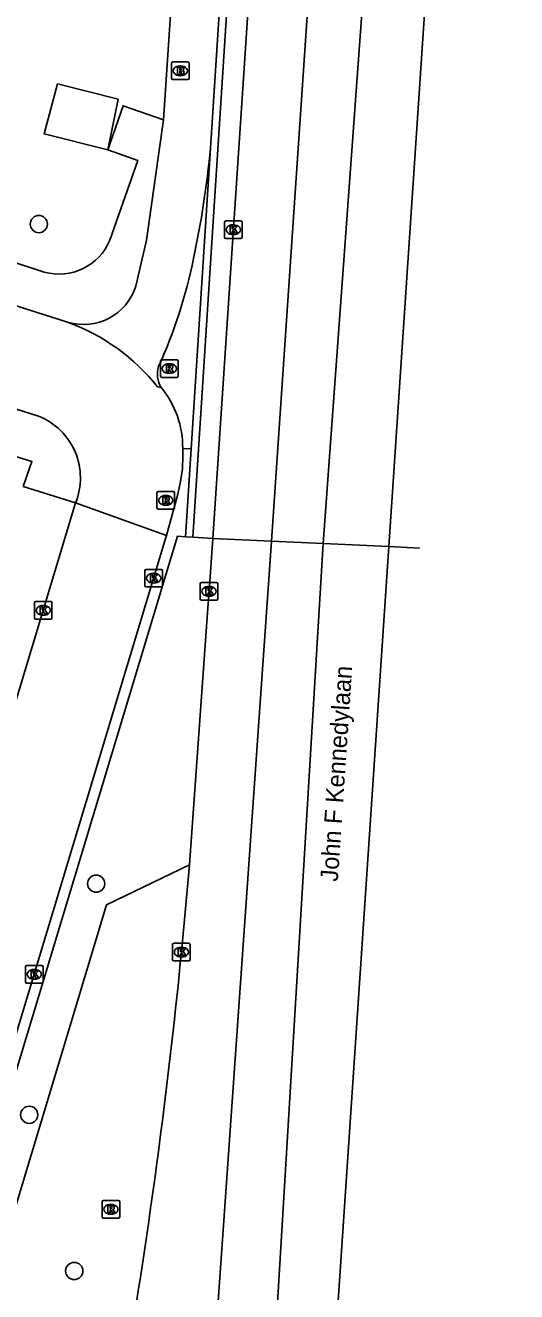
# Model space of a CAD drawing. Extents: x 161084 to 161928, y 385355 to 386522.
# Drawn here: x 161843.6 to 161871.5, y 385605.1 to 385677 of the extents above; entities that cross this region are included whole.
import ezdxf

# ---------------------------------------------------------------- set-up
doc = ezdxf.new("R2010")
doc.units = 0
for name, color, linetype in [('IMGEO_Berm_groen', 7, 'Continuous'), ('IMGEO_Boom', 7, 'Continuous'), ('IMGEO_Brandkraan', 7, 'Continuous'), ('IMGEO_Fietspad_open', 7, 'Continuous'), ('IMGEO_Haag', 7, 'Continuous'), ('IMGEO_Kolk', 7, 'Continuous'), ('IMGEO_Lage_trafo', 7, 'Continuous'), ('IMGEO_Muur', 7, 'Continuous'), ('IMGEO_Openbare_ruimte_label', 7, 'Continuous'), ('IMGEO_Rijbaan_lokaal_open', 7, 'Continuous'), ('IMGEO_Rijbaan_regionaal_gesloten', 7, 'Continuous'), ('IMGEO_Rioolput', 7, 'Continuous'), ('IMGEO_Verkeerseiland_open', 7, 'Continuous'), ('IMGEO_Voetpad_open', 7, 'Continuous')]:
    doc.layers.add(name, color=color, linetype=linetype)

msp = doc.modelspace()

# ---------------------------------------------------------------- linework, layer by layer
at = {"layer": 'IMGEO_Berm_groen'}
msp.add_lwpolyline([(161852.899, 385629.296), (161851.849, 385628.792), (161848.199, 385627.039), (161813.227, 385511.04), (161812.346, 385507.5)], dxfattribs=at)
at = {"layer": 'IMGEO_Boom'}
for centre in [(161844.348, 385665.688), (161847.605, 385628.233), (161843.801, 385615.111), (161846.359, 385606.242)]:
    msp.add_circle(centre, 0.489, dxfattribs=at)
at = {"layer": 'IMGEO_Brandkraan'}
for p, q in [((161851.882, 385673.967), (161851.882, 385674.819)), ((161851.957, 385674.893), (161852.809, 385674.893)), ((161852.37, 385674.673), (161852.395, 385674.673)), ((161852.883, 385674.819), (161852.883, 385673.967)), ((161852.809, 385673.893), (161851.957, 385673.893)), ((161852.393, 385674.113), (161852.368, 385674.113))]:
    msp.add_line(p, q, dxfattribs=at)
for points in [[(161851.882, 385673.967), (161851.882, 385674.819)], [(161851.957, 385674.893), (161852.809, 385674.893)], [(161852.23, 385674.593), (161852.23, 385674.193), (161852.443, 385674.193)], [(161852.461, 385674.593), (161852.23, 385674.593)], [(161852.883, 385674.819), (161852.883, 385673.967)], [(161852.809, 385673.893), (161851.957, 385673.893)], [(161852.409, 385674.512), (161852.355, 385674.512), (161852.355, 385674.436)], [(161852.355, 385674.436), (161852.408, 385674.436)], [(161852.417, 385674.36), (161852.355, 385674.36), (161852.355, 385674.279)], [(161852.355, 385674.279), (161852.417, 385674.279)]]:
    msp.add_lwpolyline(points, dxfattribs=at)
for centre, radius, start, end in [((161851.959, 385674.817), 0.0765, 91.55205, 178.44795), ((161851.959, 385674.817), 0.0765, 91.55205, 178.44795), ((161852.465, 385674.448), 0.145, 59.4692, 91.53667), ((161852.49, 385674.495), 0.0922, 285.51372, 58.15012), ((161852.807, 385674.817), 0.0765, 1.55205, 88.44795), ((161852.807, 385674.817), 0.0765, 1.55205, 88.44795), ((161851.959, 385673.969), 0.0765, 181.55205, 268.44795), ((161851.959, 385673.969), 0.0765, 181.55205, 268.44795), ((161852.41, 385674.474), 0.0379, 267.82845, 90.93552), ((161852.418, 385674.319), 0.0404, 269.87594, 90.50774), ((161852.449, 385674.444), 0.251, 268.66757, 293.53466), ((161852.495, 385674.303), 0.105, 301.31148, 78.98903), ((161852.807, 385673.969), 0.0765, 271.55205, 358.44795), ((161852.807, 385673.969), 0.0765, 271.55205, 358.44795)]:
    msp.add_arc(centre, radius, start, end, dxfattribs=at)
for centre, major_axis, ratio, start_param, end_param in [((161852.369, 385674.393), (-0.387, 0.002), 0.722429, 4.712389, 7.853982), ((161852.394, 385674.393), (-0.39, 0.002), 0.717154, 1.570796, 4.712389)]:
    msp.add_ellipse(centre, major_axis=major_axis, ratio=ratio, start_param=start_param, end_param=end_param, dxfattribs=at)
at = {"layer": 'IMGEO_Fietspad_open'}
for points in [[(161855.888, 385741.703), (161855.703, 385738.388), (161855.872, 385738.381), (161851.422, 385671.614)], [(161849.857, 385662.162), (161850.462, 385664.778), (161851.422, 385671.614)]]:
    msp.add_lwpolyline(points, dxfattribs=at)
for centre, radius, start, end in [((161798.563, 385675.36), 55.796, 347.96585, 354.49659), ((161825.226, 385669.357), 28.468, 335.6117, 348.59374), ((161846.875, 385663.119), 3.132, 253.43618, 342.2088), ((161852.475, 385657.163), 1.392, 161.61582, 212.50349)]:
    msp.add_arc(centre, radius, start, end, dxfattribs=at)
at = {"layer": 'IMGEO_Haag'}
for points in [[(161853, 385652.919), (161852.521, 385652.947)], [(161812.346, 385507.5), (161810.035, 385508.189), (161811.076, 385511.69), (161852.218, 385647.959), (161852.678, 385647.929)]]:
    msp.add_lwpolyline(points, dxfattribs=at)
at = {"layer": 'IMGEO_Kolk'}
for p, q in [((161854.893, 385664.941), (161854.893, 385665.793)), ((161854.968, 385665.867), (161855.82, 385665.867)), ((161855.381, 385665.647), (161855.406, 385665.647)), ((161855.894, 385665.793), (161855.894, 385664.941)), ((161855.82, 385664.867), (161854.968, 385664.867)), ((161855.404, 385665.087), (161855.379, 385665.087)), ((161850.369, 385645.156), (161850.369, 385646.008)), ((161850.444, 385646.082), (161851.296, 385646.082)), ((161850.857, 385645.862), (161850.882, 385645.862)), ((161851.37, 385646.008), (161851.37, 385645.156)), ((161851.296, 385645.082), (161850.444, 385645.082)), ((161850.88, 385645.302), (161850.855, 385645.302)), ((161853.516, 385644.413), (161853.516, 385645.265)), ((161853.591, 385645.339), (161854.443, 385645.339)), ((161854.004, 385645.119), (161854.029, 385645.119)), ((161854.517, 385645.265), (161854.517, 385644.413)), ((161854.443, 385644.339), (161853.591, 385644.339)), ((161854.027, 385644.559), (161854.002, 385644.559)), ((161844.094, 385643.327), (161844.094, 385644.179)), ((161844.169, 385644.253), (161845.021, 385644.253)), ((161844.582, 385644.033), (161844.607, 385644.033)), ((161845.095, 385644.179), (161845.095, 385643.327)), ((161845.021, 385643.253), (161844.169, 385643.253)), ((161844.605, 385643.473), (161844.58, 385643.473)), ((161851.946, 385623.922), (161851.946, 385624.774)), ((161852.021, 385624.848), (161852.873, 385624.848)), ((161852.434, 385624.628), (161852.459, 385624.628)), ((161852.947, 385624.774), (161852.947, 385623.922)), ((161843.585, 385622.659), (161843.585, 385623.511)), ((161843.66, 385623.585), (161844.512, 385623.585)), ((161844.586, 385623.511), (161844.586, 385622.659)), ((161852.873, 385623.848), (161852.021, 385623.848)), ((161852.457, 385624.068), (161852.432, 385624.068)), ((161844.096, 385622.805), (161844.071, 385622.805)), ((161844.073, 385623.365), (161844.098, 385623.365)), ((161844.512, 385622.585), (161843.66, 385622.585))]:
    msp.add_line(p, q, dxfattribs=at)
for points in [[(161854.893, 385664.941), (161854.893, 385665.793)], [(161854.968, 385665.867), (161855.82, 385665.867)], [(161855.214, 385665.567), (161855.337, 385665.567), (161855.337, 385665.416), (161855.467, 385665.567), (161855.631, 385665.567), (161855.485, 385665.416), (161855.638, 385665.167), (161855.486, 385665.167), (161855.401, 385665.331), (161855.337, 385665.264), (161855.337, 385665.167), (161855.214, 385665.167), (161855.214, 385665.567)], [(161855.894, 385665.793), (161855.894, 385664.941)], [(161855.82, 385664.867), (161854.968, 385664.867)], [(161850.369, 385645.156), (161850.369, 385646.008)], [(161850.444, 385646.082), (161851.296, 385646.082)], [(161850.69, 385645.782), (161850.813, 385645.782), (161850.813, 385645.631), (161850.943, 385645.782), (161851.107, 385645.782), (161850.961, 385645.631), (161851.114, 385645.382), (161850.962, 385645.382), (161850.877, 385645.546), (161850.813, 385645.479), (161850.813, 385645.382), (161850.69, 385645.382), (161850.69, 385645.782)], [(161851.37, 385646.008), (161851.37, 385645.156)], [(161851.296, 385645.082), (161850.444, 385645.082)], [(161853.516, 385644.413), (161853.516, 385645.265)], [(161853.591, 385645.339), (161854.443, 385645.339)], [(161854.517, 385645.265), (161854.517, 385644.413)], [(161854.443, 385644.339), (161853.591, 385644.339)], [(161853.837, 385645.039), (161853.96, 385645.039), (161853.96, 385644.888), (161854.09, 385645.039), (161854.254, 385645.039), (161854.108, 385644.888), (161854.261, 385644.639), (161854.109, 385644.639), (161854.024, 385644.803), (161853.96, 385644.736), (161853.96, 385644.639), (161853.837, 385644.639), (161853.837, 385645.039)], [(161844.094, 385643.327), (161844.094, 385644.179)], [(161844.169, 385644.253), (161845.021, 385644.253)], [(161844.415, 385643.953), (161844.538, 385643.953), (161844.538, 385643.802), (161844.668, 385643.953), (161844.832, 385643.953), (161844.686, 385643.802), (161844.839, 385643.553), (161844.687, 385643.553), (161844.602, 385643.717), (161844.538, 385643.65), (161844.538, 385643.553), (161844.415, 385643.553), (161844.415, 385643.953)], [(161845.095, 385644.179), (161845.095, 385643.327)], [(161845.021, 385643.253), (161844.169, 385643.253)], [(161851.946, 385623.922), (161851.946, 385624.774)], [(161852.021, 385624.848), (161852.873, 385624.848)], [(161852.267, 385624.548), (161852.39, 385624.548), (161852.39, 385624.397), (161852.52, 385624.548), (161852.684, 385624.548), (161852.538, 385624.397), (161852.691, 385624.148), (161852.539, 385624.148), (161852.454, 385624.312), (161852.39, 385624.245), (161852.39, 385624.148), (161852.267, 385624.148), (161852.267, 385624.548)], [(161852.947, 385624.774), (161852.947, 385623.922)], [(161843.585, 385622.659), (161843.585, 385623.511)], [(161843.66, 385623.585), (161844.512, 385623.585)], [(161844.586, 385623.511), (161844.586, 385622.659)], [(161852.873, 385623.848), (161852.021, 385623.848)], [(161843.906, 385623.285), (161844.029, 385623.285), (161844.029, 385623.134), (161844.159, 385623.285), (161844.323, 385623.285), (161844.177, 385623.134), (161844.33, 385622.885), (161844.178, 385622.885), (161844.093, 385623.049), (161844.029, 385622.982), (161844.029, 385622.885), (161843.906, 385622.885), (161843.906, 385623.285)], [(161844.512, 385622.585), (161843.66, 385622.585)]]:
    msp.add_lwpolyline(points, dxfattribs=at)
for centre, start, end in [((161854.97, 385665.791), 91.55205, 178.44795), ((161854.97, 385665.791), 91.55205, 178.44795), ((161855.818, 385665.791), 1.55205, 88.44795), ((161855.818, 385665.791), 1.55205, 88.44795), ((161854.97, 385664.943), 181.55205, 268.44795), ((161854.97, 385664.943), 181.55205, 268.44795), ((161855.818, 385664.943), 271.55205, 358.44795), ((161855.818, 385664.943), 271.55205, 358.44795), ((161850.446, 385646.006), 91.55205, 178.44795), ((161850.446, 385646.006), 91.55205, 178.44795), ((161851.294, 385646.006), 1.55205, 88.44795), ((161851.294, 385646.006), 1.55205, 88.44795), ((161850.446, 385645.158), 181.55205, 268.44795), ((161850.446, 385645.158), 181.55205, 268.44795), ((161851.294, 385645.158), 271.55205, 358.44795), ((161851.294, 385645.158), 271.55205, 358.44795), ((161853.593, 385645.263), 91.55205, 178.44795), ((161853.593, 385645.263), 91.55205, 178.44795), ((161854.441, 385645.263), 1.55205, 88.44795), ((161854.441, 385645.263), 1.55205, 88.44795), ((161853.593, 385644.415), 181.55205, 268.44795), ((161853.593, 385644.415), 181.55205, 268.44795), ((161854.441, 385644.415), 271.55205, 358.44795), ((161854.441, 385644.415), 271.55205, 358.44795), ((161844.171, 385644.177), 91.55205, 178.44795), ((161844.171, 385644.177), 91.55205, 178.44795), ((161845.019, 385644.177), 1.55205, 88.44795), ((161845.019, 385644.177), 1.55205, 88.44795), ((161844.171, 385643.329), 181.55205, 268.44795), ((161844.171, 385643.329), 181.55205, 268.44795), ((161845.019, 385643.329), 271.55205, 358.44795), ((161845.019, 385643.329), 271.55205, 358.44795), ((161852.023, 385624.772), 91.55205, 178.44795), ((161852.023, 385624.772), 91.55205, 178.44795), ((161852.871, 385624.772), 1.55205, 88.44795), ((161852.871, 385624.772), 1.55205, 88.44795), ((161843.662, 385623.509), 91.55205, 178.44795), ((161843.662, 385623.509), 91.55205, 178.44795), ((161844.51, 385623.509), 1.55205, 88.44795), ((161844.51, 385623.509), 1.55205, 88.44795), ((161852.023, 385623.924), 181.55205, 268.44795), ((161852.023, 385623.924), 181.55205, 268.44795), ((161852.871, 385623.924), 271.55205, 358.44795), ((161852.871, 385623.924), 271.55205, 358.44795), ((161843.662, 385622.661), 181.55205, 268.44795), ((161843.662, 385622.661), 181.55205, 268.44795), ((161844.51, 385622.661), 271.55205, 358.44795), ((161844.51, 385622.661), 271.55205, 358.44795)]:
    msp.add_arc(centre, 0.0765, start, end, dxfattribs=at)
for centre, major_axis, ratio, start_param, end_param in [((161855.38, 385665.367), (-0.387, 0.002), 0.722429, 4.712389, 7.853982), ((161855.405, 385665.367), (-0.39, 0.002), 0.717154, 1.570796, 4.712389), ((161850.856, 385645.582), (-0.387, 0.002), 0.722429, 4.712389, 7.853982), ((161850.881, 385645.582), (-0.39, 0.002), 0.717154, 1.570796, 4.712389), ((161854.003, 385644.839), (-0.387, 0.002), 0.722429, 4.712389, 7.853982), ((161854.028, 385644.839), (-0.39, 0.002), 0.717154, 1.570796, 4.712389), ((161844.581, 385643.753), (-0.387, 0.002), 0.722429, 4.712389, 7.853982), ((161844.606, 385643.753), (-0.39, 0.002), 0.717154, 1.570796, 4.712389), ((161852.433, 385624.348), (-0.387, 0.002), 0.722429, 4.712389, 7.853982), ((161852.458, 385624.348), (-0.39, 0.002), 0.717154, 1.570796, 4.712389), ((161844.072, 385623.085), (-0.387, 0.002), 0.722429, 4.712389, 7.853982), ((161844.097, 385623.085), (-0.39, 0.002), 0.717154, 1.570796, 4.712389)]:
    msp.add_ellipse(centre, major_axis=major_axis, ratio=ratio, start_param=start_param, end_param=end_param, dxfattribs=at)
at = {"layer": 'IMGEO_Lage_trafo'}
msp.add_lwpolyline([(161848.261, 385669.896), (161848.848, 385672.778), (161845.413, 385673.648), (161844.645, 385670.812), (161848.261, 385669.896)], dxfattribs=at)
at = {"layer": 'IMGEO_Muur'}
for points in [[(161853.097, 385647.902), (161856.977, 385708.108), (161856.558, 385708.135)], [(161856.558, 385708.135), (161854.101, 385670.009)], [(161854.101, 385670.009), (161853, 385652.919)], [(161852.678, 385647.929), (161853, 385652.919)], [(161852.678, 385647.929), (161853.097, 385647.902)]]:
    msp.add_lwpolyline(points, dxfattribs=at)
at = {"layer": 'IMGEO_Rijbaan_lokaal_open'}
for points in [[(161801.897, 385674.171), (161845.982, 385660.117)], [(161819.162, 385662.785), (161844.337, 385654.777)], [(161851.301, 385656.415), (161851.095, 385656.445)], [(161852.521, 385652.947), (161852.532, 385652.512), (161852.5, 385651.785), (161852.402, 385651.064), (161852.24, 385650.354), (161851.598, 385647.999)], [(161834.105, 385608.968), (161846.433, 385649.859)], [(161846.433, 385649.859), (161851.598, 385647.999)], [(161851.598, 385647.999), (161851.567, 385647.886), (161810.502, 385511.864), (161809.488, 385508.506), (161809.278, 385507.807)]]:
    msp.add_lwpolyline(points, dxfattribs=at)
for centre, radius, start, end in [((161842.006, 385649.185), 11.633, 38.6174, 70.0131), ((161847.126, 385652.998), 5.395, 359.46154, 39.30096), ((161842.944, 385651.278), 3.766, 337.8737, 68.29268)]:
    msp.add_arc(centre, radius, start, end, dxfattribs=at)
at = {"layer": 'IMGEO_Rijbaan_regionaal_gesloten'}
for points in [[(161864.938, 385756.177), (161864.383, 385748.018), (161857.561, 385647.676)], [(161868.016, 385755.95), (161867.343, 385746.083), (161864.362, 385700.5), (161860.496, 385647.553)], [(161871.493, 385755.718), (161870.979, 385748.052), (161864.225, 385647.376)], [(161860.741, 385744.693), (161860.643, 385743.42), (161859.521, 385726.879), (161858.127, 385706.412), (161856.765, 385685.929), (161854.228, 385647.835)], [(161860.496, 385647.553), (161856.595, 385582.716), (161851.574, 385508.138), (161844.294, 385402.219), (161843.769, 385394.576)], [(161864.225, 385647.376), (161854.711, 385505.621), (161852.193, 385468.095), (161847.695, 385403.564), (161847.08, 385394.747)], [(161857.561, 385647.676), (161852.852, 385580.501)], [(161852.899, 385629.296), (161853.927, 385643.629), (161854.018, 385644.839), (161854.228, 385647.835)], [(161854.228, 385647.835), (161857.561, 385647.676)], [(161857.561, 385647.676), (161860.496, 385647.553)], [(161860.496, 385647.553), (161864.225, 385647.376)], [(161864.225, 385647.376), (161865.968, 385647.294)], [(161852.448, 385624.348), (161852.899, 385629.296)]]:
    msp.add_lwpolyline(points, dxfattribs=at)
msp.add_arc((161514.175, 385657.68), 339.911, 350.90848, 354.37248, dxfattribs=at)
at = {"layer": 'IMGEO_Rioolput'}
for p, q in [((161851.26, 385657.059), (161851.26, 385657.911)), ((161851.335, 385657.985), (161852.187, 385657.985)), ((161851.748, 385657.765), (161851.773, 385657.765)), ((161852.261, 385657.911), (161852.261, 385657.059)), ((161852.187, 385656.985), (161851.335, 385656.985)), ((161851.771, 385657.205), (161851.746, 385657.205)), ((161851.059, 385649.578), (161851.059, 385650.43)), ((161851.134, 385650.504), (161851.986, 385650.504)), ((161851.547, 385650.284), (161851.572, 385650.284)), ((161852.06, 385650.43), (161852.06, 385649.578)), ((161851.986, 385649.504), (161851.134, 385649.504)), ((161851.57, 385649.724), (161851.545, 385649.724)), ((161847.939, 385609.32), (161847.939, 385610.172)), ((161848.014, 385610.246), (161848.866, 385610.246)), ((161848.427, 385610.026), (161848.452, 385610.026)), ((161848.94, 385610.172), (161848.94, 385609.32)), ((161848.866, 385609.246), (161848.014, 385609.246)), ((161848.45, 385609.466), (161848.425, 385609.466))]:
    msp.add_line(p, q, dxfattribs=at)
for points in [[(161851.26, 385657.059), (161851.26, 385657.911)], [(161851.335, 385657.985), (161852.187, 385657.985)], [(161851.849, 385657.683), (161851.597, 385657.685), (161851.597, 385657.285)], [(161851.597, 385657.285), (161851.721, 385657.285), (161851.721, 385657.447), (161851.732, 385657.447)], [(161851.775, 385657.604), (161851.721, 385657.604), (161851.721, 385657.523)], [(161851.721, 385657.523), (161851.773, 385657.523)], [(161851.779, 385657.418), (161851.85, 385657.285), (161851.99, 385657.285), (161851.925, 385657.411)], [(161852.261, 385657.911), (161852.261, 385657.059)], [(161852.187, 385656.985), (161851.335, 385656.985)], [(161851.059, 385649.578), (161851.059, 385650.43)], [(161851.134, 385650.504), (161851.986, 385650.504)], [(161851.648, 385650.202), (161851.396, 385650.204), (161851.396, 385649.804)], [(161851.574, 385650.123), (161851.52, 385650.123), (161851.52, 385650.042)], [(161852.06, 385650.43), (161852.06, 385649.578)], [(161851.986, 385649.504), (161851.134, 385649.504)], [(161851.396, 385649.804), (161851.52, 385649.804), (161851.52, 385649.966), (161851.531, 385649.966)], [(161851.52, 385650.042), (161851.572, 385650.042)], [(161851.578, 385649.937), (161851.649, 385649.804), (161851.789, 385649.804), (161851.724, 385649.93)], [(161847.939, 385609.32), (161847.939, 385610.172)], [(161848.014, 385610.246), (161848.866, 385610.246)], [(161848.528, 385609.944), (161848.276, 385609.946), (161848.276, 385609.546)], [(161848.454, 385609.865), (161848.4, 385609.865), (161848.4, 385609.784)], [(161848.94, 385610.172), (161848.94, 385609.32)], [(161848.866, 385609.246), (161848.014, 385609.246)], [(161848.276, 385609.546), (161848.4, 385609.546), (161848.4, 385609.708), (161848.411, 385609.708)], [(161848.4, 385609.784), (161848.452, 385609.784)], [(161848.458, 385609.679), (161848.529, 385609.546), (161848.669, 385609.546), (161848.604, 385609.672)]]:
    msp.add_lwpolyline(points, dxfattribs=at)
for centre, radius, start, end in [((161851.337, 385657.909), 0.0765, 91.55205, 178.44795), ((161851.337, 385657.909), 0.0765, 91.55205, 178.44795), ((161851.731, 385657.394), 0.0533, 26.02933, 88.69889), ((161851.757, 385657.712), 0.19, 274.7715, 282.96867), ((161851.781, 385657.508), 0.0964, 77.00612, 93.18647), ((161851.795, 385657.565), 0.0378, 276.66336, 79.67722), ((161851.848, 385657.573), 0.109, 350.36119, 89.41601), ((161851.846, 385657.573), 0.112, 277.58423, 350.98172), ((161851.83, 385657.358), 0.108, 29.51342, 73.79051), ((161852.185, 385657.909), 0.0765, 1.55205, 88.44795), ((161852.185, 385657.909), 0.0765, 1.55205, 88.44795), ((161851.337, 385657.061), 0.0765, 181.55205, 268.44795), ((161851.337, 385657.061), 0.0765, 181.55205, 268.44795), ((161852.185, 385657.061), 0.0765, 271.55205, 358.44795), ((161852.185, 385657.061), 0.0765, 271.55205, 358.44795), ((161851.136, 385650.428), 0.0765, 91.55205, 178.44795), ((161851.136, 385650.428), 0.0765, 91.55205, 178.44795), ((161851.58, 385650.027), 0.0964, 77.00612, 93.18647), ((161851.594, 385650.084), 0.0378, 276.66336, 79.67722), ((161851.647, 385650.092), 0.109, 350.36119, 89.41601), ((161851.984, 385650.428), 0.0765, 1.55205, 88.44795), ((161851.984, 385650.428), 0.0765, 1.55205, 88.44795), ((161851.136, 385649.58), 0.0765, 181.55205, 268.44795), ((161851.136, 385649.58), 0.0765, 181.55205, 268.44795), ((161851.53, 385649.913), 0.0533, 26.02933, 88.69889), ((161851.556, 385650.231), 0.19, 274.7715, 282.96867), ((161851.645, 385650.092), 0.112, 277.58423, 350.98172), ((161851.629, 385649.877), 0.108, 29.51342, 73.79051), ((161851.984, 385649.58), 0.0765, 271.55205, 358.44795), ((161851.984, 385649.58), 0.0765, 271.55205, 358.44795), ((161848.016, 385610.17), 0.0765, 91.55205, 178.44795), ((161848.016, 385610.17), 0.0765, 91.55205, 178.44795), ((161848.46, 385609.769), 0.0964, 77.00612, 93.18647), ((161848.474, 385609.826), 0.0378, 276.66336, 79.67722), ((161848.527, 385609.834), 0.109, 350.36119, 89.41601), ((161848.525, 385609.834), 0.112, 277.58423, 350.98172), ((161848.864, 385610.17), 0.0765, 1.55205, 88.44795), ((161848.864, 385610.17), 0.0765, 1.55205, 88.44795), ((161848.016, 385609.322), 0.0765, 181.55205, 268.44795), ((161848.016, 385609.322), 0.0765, 181.55205, 268.44795), ((161848.41, 385609.655), 0.0533, 26.02933, 88.69889), ((161848.436, 385609.973), 0.19, 274.7715, 282.96867), ((161848.509, 385609.619), 0.108, 29.51342, 73.79051), ((161848.864, 385609.322), 0.0765, 271.55205, 358.44795), ((161848.864, 385609.322), 0.0765, 271.55205, 358.44795)]:
    msp.add_arc(centre, radius, start, end, dxfattribs=at)
for centre, major_axis, ratio, start_param, end_param in [((161851.747, 385657.485), (-0.387, 0.002), 0.722429, 4.712389, 7.853982), ((161851.772, 385657.485), (-0.39, 0.002), 0.717154, 1.570796, 4.712389), ((161851.546, 385650.004), (-0.387, 0.002), 0.722429, 4.712389, 7.853982), ((161851.571, 385650.004), (-0.39, 0.002), 0.717154, 1.570796, 4.712389), ((161848.426, 385609.746), (-0.387, 0.002), 0.722429, 4.712389, 7.853982), ((161848.451, 385609.746), (-0.39, 0.002), 0.717154, 1.570796, 4.712389)]:
    msp.add_ellipse(centre, major_axis=major_axis, ratio=ratio, start_param=start_param, end_param=end_param, dxfattribs=at)
at = {"layer": 'IMGEO_Verkeerseiland_open'}
msp.add_lwpolyline([(161854.228, 385647.835), (161853.097, 385647.902)], dxfattribs=at)
at = {"layer": 'IMGEO_Voetpad_open'}
for points in [[(161851.422, 385671.614), (161849.129, 385672.406), (161848.261, 385669.896)], [(161848.261, 385669.896), (161849.968, 385669.306), (161848.383, 385664.767)], [(161844.654, 385662.959), (161830.982, 385667.462)], [(161803.671, 385664.636), (161843.954, 385652.206), (161843.464, 385650.79)], [(161846.433, 385649.859), (161843.464, 385650.79)]]:
    msp.add_lwpolyline(points, dxfattribs=at)
msp.add_arc((161845.483, 385666), 3.152, 254.75883, 336.97389, dxfattribs=at)

# ---------------------------------------------------------------- texts
at = {"layer": 'IMGEO_Openbare_ruimte_label'}
msp.add_text('John F Kennedylaan', height=1, rotation=86.15925, dxfattribs=at).set_placement((161861.332, 385628.334))

doc.saveas('drawing.dxf')
